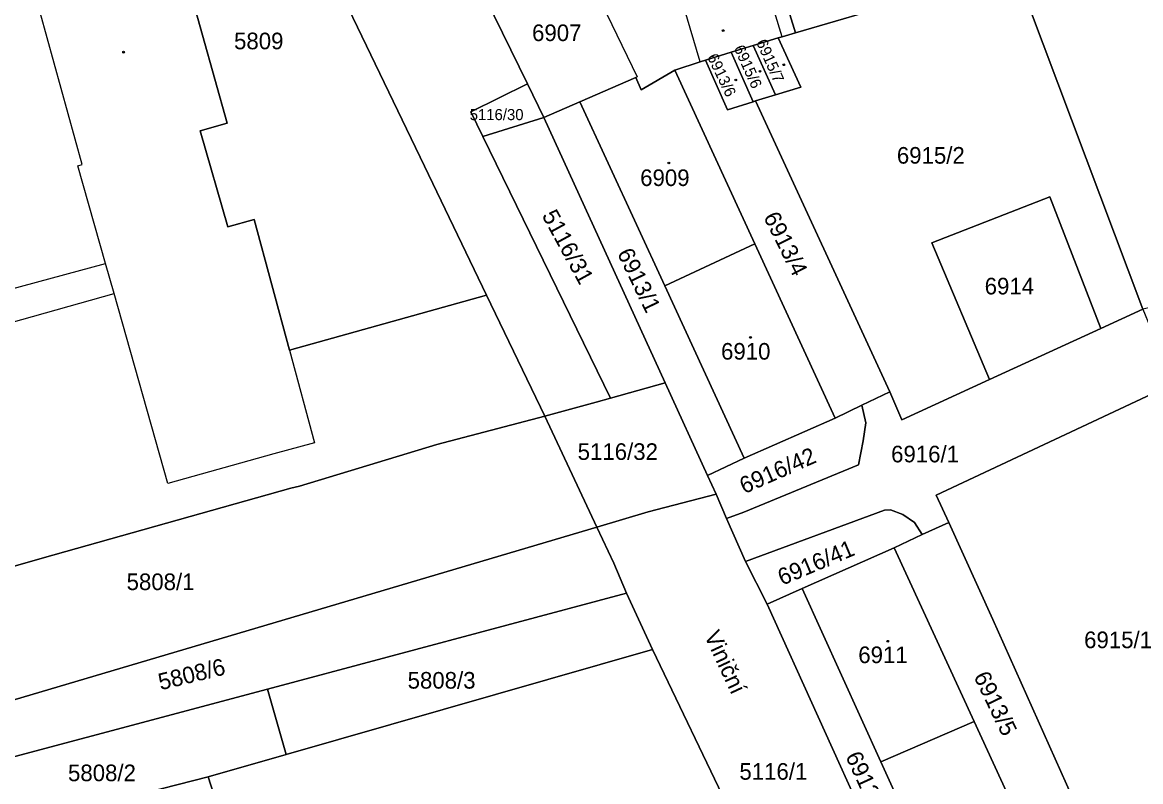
# Model space of a CAD drawing. Extents: x -596233 to -595156, y -1161235 to -1159375.
# Drawn here: x -595446.2 to -595331.7, y -1160317.2 to -1160239.5 of the extents above; entities that cross this region are included whole.
import ezdxf

# ---------------------------------------------------------------- set-up
doc = ezdxf.new("R2010")
doc.units = 0
for name, color, linetype in [('KN_CAR_KR', 7, 'Continuous'), ('KN_KULTURY', 7, 'Continuous'), ('KN_PARC_CIS_POZ', 7, 'Continuous'), ('KN_PARC_CIS_STAV', 7, 'Continuous'), ('KN_PARC_PLOCHA', 7, 'Continuous'), ('KN_ULICE', 7, 'Continuous'), ('parcely_l', 7, 'Continuous')]:
    doc.layers.add(name, color=color, linetype=linetype)

msp = doc.modelspace()

# ---------------------------------------------------------------- linework, layer by layer
at = {"layer": 'KN_CAR_KR'}
for points in [[(-595388.97, -1160233.24), (-595383.27, -1160245.06)], [(-595440.1, -1160254.01), (-595445.11, -1160235.83)], [(-595376.82, -1160243.51), (-595378.49, -1160237.9)], [(-595368.44, -1160240.94), (-595369.2, -1160238.4)], [(-595383.4, -1160245.12), (-595383.27, -1160245.06)], [(-595440.53, -1160254.15), (-595440.1, -1160254.01)], [(-595437.7, -1160264.15), (-595440.53, -1160254.15)], [(-595456.04, -1160269.1), (-595437.7, -1160264.15)], [(-595436.83, -1160267.21), (-595437.7, -1160264.15)], [(-595449.84, -1160270.85), (-595436.83, -1160267.21)], [(-595431.33, -1160286.67), (-595436.83, -1160267.21)], [(-595418.88, -1160273.02), (-595416.31, -1160282.49)], [(-595416.31, -1160282.49), (-595420.46, -1160283.62)], [(-595420.46, -1160283.62), (-595431.33, -1160286.67)]]:
    msp.add_lwpolyline(points, dxfattribs=at)
at = {"layer": 'KN_KULTURY'}
for centre, radius in [((-595374.47, -1160240.32), 0.09), ((-595374.47, -1160240.32), 0.0398), ((-595435.86, -1160242.52), 0.09), ((-595435.86, -1160242.52), 0.0398), ((-595368.27, -1160243.81), 0.09), ((-595368.27, -1160243.81), 0.0398), ((-595370.7, -1160244.48), 0.09), ((-595370.7, -1160244.48), 0.0398), ((-595373.18, -1160245.37), 0.09), ((-595373.18, -1160245.37), 0.0398), ((-595380.03, -1160253.86), 0.09), ((-595380.03, -1160253.86), 0.0398), ((-595371.67, -1160271.71), 0.09), ((-595371.67, -1160271.71), 0.0398), ((-595357.62, -1160302.79), 0.09), ((-595357.62, -1160302.79), 0.0398)]:
    msp.add_circle(centre, radius, dxfattribs=at)
at = {"layer": 'KN_PARC_PLOCHA'}
for points in [[(-595398.7, -1160267.38), (-595418.88, -1160273.02), (-595422.5, -1160259.64), (-595425.17, -1160260.38), (-595428.01, -1160250.58), (-595425.26, -1160249.8), (-595430.29, -1160231.74), (-595433.03, -1160232.53), (-595435.85, -1160222.85), (-595433.04, -1160222.09), (-595436.61, -1160209.16), (-595439.38, -1160209.91), (-595442.07, -1160199.91), (-595435.33, -1160198.09), (-595434.08, -1160197.86), (-595432.99, -1160198.05), (-595432.04, -1160198.72), (-595431.37, -1160199.77), (-595422.04, -1160219.01), (-595412.84, -1160238.07), (-595405.06, -1160254.19)], [(-595334.61, -1160222.57), (-595332.27, -1160230.31), (-595344.6, -1160233.98), (-595367.06, -1160240.54), (-595370.84, -1160228.26), (-595335.94, -1160218.17)], [(-595310.95, -1160232.03), (-595318.25, -1160233.97), (-595312.02, -1160256.73), (-595299.76, -1160253.32), (-595300.24, -1160251.48), (-595292.61, -1160249.63), (-595292.45, -1160250.11), (-595286.76, -1160248.58), (-595286.22, -1160250.23), (-595282.93, -1160260.48), (-595317.63, -1160269.79), (-595319.7, -1160268.91), (-595322.11, -1160268.12), (-595324.92, -1160267.87), (-595328.42, -1160268.12), (-595331.51, -1160268.83), (-595344.6, -1160233.98), (-595332.27, -1160230.31), (-595312.95, -1160224.55)], [(-595367.06, -1160240.54), (-595368.44, -1160240.94), (-595368.84, -1160241.06), (-595371.39, -1160241.84), (-595373.66, -1160242.53), (-595376.28, -1160243.33), (-595376.82, -1160243.51), (-595379.43, -1160244.37), (-595382.85, -1160246.38), (-595383.4, -1160245.12), (-595389.13, -1160247.6), (-595392.83, -1160249.2), (-595394.49, -1160245.78), (-595398.77, -1160237.04), (-595398.82, -1160237.07), (-595398.85, -1160237), (-595398.75, -1160236.95), (-595389.37, -1160232.41), (-595388.97, -1160233.24), (-595385.08, -1160231.45), (-595383.69, -1160231.14), (-595375.98, -1160229.41), (-595374.86, -1160229.16), (-595370.84, -1160228.26)], [(-595331.51, -1160268.83), (-595335.81, -1160270.8), (-595341.03, -1160257.34), (-595353.11, -1160262.03), (-595347.22, -1160276.03), (-595356.17, -1160280.13), (-595357.41, -1160277.29), (-595371.15, -1160247.51), (-595369.11, -1160246.88), (-595366.53, -1160246.09), (-595368.84, -1160241.06), (-595368.44, -1160240.94), (-595367.06, -1160240.54), (-595344.6, -1160233.98)], [(-595369.11, -1160246.88), (-595371.39, -1160241.84), (-595368.84, -1160241.06), (-595366.53, -1160246.09)], [(-595371.39, -1160247.59), (-595374.02, -1160248.41), (-595376.28, -1160243.33), (-595373.66, -1160242.53)], [(-595369.11, -1160246.88), (-595371.15, -1160247.51), (-595371.39, -1160247.59), (-595373.66, -1160242.53), (-595371.39, -1160241.84)], [(-595371.39, -1160247.59), (-595371.15, -1160247.51), (-595357.41, -1160277.29), (-595360.29, -1160278.65), (-595363, -1160279.97), (-595371.23, -1160262.15), (-595379.43, -1160244.37), (-595376.82, -1160243.51), (-595376.28, -1160243.33), (-595374.02, -1160248.41)], [(-595371.23, -1160262.15), (-595380.45, -1160266.42), (-595389.13, -1160247.6), (-595383.4, -1160245.12), (-595382.85, -1160246.38), (-595379.43, -1160244.37)], [(-595392.83, -1160249.2), (-595399.09, -1160251.15), (-595400.32, -1160248.64), (-595394.49, -1160245.78)], [(-595380.45, -1160266.42), (-595372.31, -1160284.06), (-595376.07, -1160285.85), (-595380.41, -1160276.37), (-595392.83, -1160249.2), (-595389.13, -1160247.6)], [(-595380.41, -1160276.37), (-595386.02, -1160277.92), (-595399.09, -1160251.15), (-595392.83, -1160249.2)], [(-595335.81, -1160270.8), (-595347.22, -1160276.03), (-595353.11, -1160262.03), (-595341.03, -1160257.34)], [(-595363, -1160279.97), (-595372.31, -1160284.06), (-595380.45, -1160266.42), (-595371.23, -1160262.15)], [(-595328.36, -1160276.46), (-595352.68, -1160287.85), (-595351.35, -1160290.65), (-595354.1, -1160291.86), (-595354.88, -1160290.65), (-595356.07, -1160289.82), (-595357.34, -1160289.36), (-595357.96, -1160289.39), (-595372.19, -1160294.62), (-595374.13, -1160290.23), (-595372.36, -1160289.59), (-595360.6, -1160284.76), (-595360.15, -1160282.29), (-595359.88, -1160280.46), (-595360.29, -1160278.65), (-595357.41, -1160277.29), (-595356.17, -1160280.13), (-595347.22, -1160276.03), (-595335.81, -1160270.8), (-595331.51, -1160268.83)], [(-595376.07, -1160285.85), (-595375.19, -1160287.75), (-595382.15, -1160289.56), (-595387.41, -1160291.12), (-595392.74, -1160279.76), (-595387.49, -1160278.33), (-595386.02, -1160277.92), (-595380.41, -1160276.37)], [(-595326.08, -1160281.97), (-595323.99, -1160287.92), (-595322, -1160293.27), (-595321.7, -1160294.07), (-595312.63, -1160321.74), (-595311.75, -1160321.89), (-595318.88, -1160323.75), (-595323.72, -1160325.02), (-595326.04, -1160325.63), (-595329.91, -1160326.74), (-595332.08, -1160321.19), (-595334.71, -1160321.94), (-595337.01, -1160322.6), (-595346.85, -1160300.58), (-595351.35, -1160290.65), (-595352.68, -1160287.85), (-595328.36, -1160276.46)], [(-595374.13, -1160290.23), (-595375.19, -1160287.75), (-595376.07, -1160285.85), (-595372.31, -1160284.06), (-595363, -1160279.97), (-595360.29, -1160278.65), (-595359.88, -1160280.46), (-595360.15, -1160282.29), (-595360.6, -1160284.76), (-595372.36, -1160289.59)], [(-595387.41, -1160291.12), (-595463.57, -1160313.65), (-595469.89, -1160308.92), (-595477.32, -1160303.48), (-595462.6, -1160299.54), (-595444.2, -1160294.28), (-595418.72, -1160287.13), (-595417.83, -1160286.91), (-595403.8, -1160282.68), (-595392.74, -1160279.76)], [(-595374.13, -1160290.23), (-595372.19, -1160294.62), (-595369.98, -1160298.99), (-595354.29, -1160333.57), (-595362.21, -1160335.79), (-595365.79, -1160336.79), (-595381.69, -1160303.64), (-595384.36, -1160297.87), (-595385.68, -1160294.81), (-595387.41, -1160291.12), (-595382.15, -1160289.56), (-595375.19, -1160287.75)], [(-595354.1, -1160291.86), (-595356.98, -1160293.23), (-595366.37, -1160297.39), (-595369.98, -1160298.99), (-595372.19, -1160294.62), (-595357.96, -1160289.39), (-595357.34, -1160289.36), (-595356.07, -1160289.82), (-595354.88, -1160290.65)], [(-595337.01, -1160322.6), (-595339.63, -1160323.35), (-595337.35, -1160328.93), (-595338.7, -1160329.24), (-595339.18, -1160328.19), (-595340.58, -1160328.81), (-595348.79, -1160310.99), (-595356.98, -1160293.23), (-595354.1, -1160291.86), (-595351.35, -1160290.65), (-595346.85, -1160300.58)], [(-595384.36, -1160297.87), (-595421.13, -1160307.68), (-595458.28, -1160317.6), (-595463.57, -1160313.65), (-595387.41, -1160291.12), (-595385.68, -1160294.81)], [(-595348.79, -1160310.99), (-595358.32, -1160315.13), (-595366.37, -1160297.39), (-595356.98, -1160293.23)], [(-595358.32, -1160315.13), (-595350.18, -1160333.07), (-595353.8, -1160334.66), (-595354.29, -1160333.57), (-595369.98, -1160298.99), (-595366.37, -1160297.39)], [(-595381.69, -1160303.64), (-595419.2, -1160314.39), (-595421.13, -1160307.68), (-595384.36, -1160297.87)], [(-595365.79, -1160336.79), (-595363.7, -1160341.15), (-595409.44, -1160353.77), (-595418.2, -1160347.25), (-595426.62, -1160318.48), (-595427.2, -1160316.68), (-595419.2, -1160314.39), (-595381.69, -1160303.64)], [(-595419.2, -1160314.39), (-595427.2, -1160316.68), (-595436.7, -1160319.09), (-595448.93, -1160322.19), (-595452.03, -1160322.28), (-595458.28, -1160317.6), (-595421.13, -1160307.68)], [(-595340.58, -1160328.81), (-595350.18, -1160333.07), (-595358.32, -1160315.13), (-595348.79, -1160310.99)], [(-595418.2, -1160347.25), (-595431.66, -1160337.39), (-595431.97, -1160336.89), (-595448.64, -1160325.02), (-595448.93, -1160322.19), (-595436.7, -1160319.09), (-595427.2, -1160316.68), (-595426.62, -1160318.48)]]:
    msp.add_lwpolyline(points, close=True, dxfattribs=at)
for points in [[(-595430.29, -1160231.74), (-595425.26, -1160249.8), (-595428.01, -1160250.58), (-595425.17, -1160260.38), (-595422.5, -1160259.64), (-595418.88, -1160273.02), (-595398.7, -1160267.38), (-595392.74, -1160279.76), (-595403.8, -1160282.68), (-595417.83, -1160286.91), (-595418.72, -1160287.13), (-595444.2, -1160294.28), (-595462.6, -1160299.54)], [(-595398.77, -1160237.04), (-595394.49, -1160245.78), (-595400.32, -1160248.64), (-595399.09, -1160251.15), (-595386.02, -1160277.92), (-595387.49, -1160278.33), (-595392.74, -1160279.76), (-595398.7, -1160267.38), (-595405.06, -1160254.19), (-595412.84, -1160238.07)]]:
    msp.add_lwpolyline(points, dxfattribs=at)
at = {"layer": 'parcely_l'}
for points in [[(-595398.7, -1160267.38), (-595405.06, -1160254.19), (-595412.84, -1160238.07), (-595422.04, -1160219.01), (-595431.37, -1160199.77), (-595432.04, -1160198.72), (-595432.99, -1160198.05), (-595434.08, -1160197.86), (-595435.33, -1160198.09)], [(-595442.07, -1160199.91), (-595439.38, -1160209.91), (-595436.61, -1160209.16), (-595433.04, -1160222.09), (-595435.85, -1160222.85), (-595433.03, -1160232.53), (-595430.29, -1160231.74), (-595425.26, -1160249.8), (-595428.01, -1160250.58), (-595425.17, -1160260.38), (-595422.5, -1160259.64), (-595418.88, -1160273.02), (-595398.7, -1160267.38)], [(-595370.84, -1160228.26), (-595367.06, -1160240.54)], [(-595344.6, -1160233.98), (-595367.06, -1160240.54)], [(-595331.51, -1160268.83), (-595344.6, -1160233.98)], [(-595394.49, -1160245.78), (-595398.77, -1160237.04), (-595398.82, -1160237.07), (-595398.85, -1160237)], [(-595368.84, -1160241.06), (-595371.39, -1160241.84)], [(-595368.84, -1160241.06), (-595366.53, -1160246.09), (-595369.11, -1160246.88)], [(-595367.06, -1160240.54), (-595368.44, -1160240.94), (-595368.84, -1160241.06)], [(-595373.66, -1160242.53), (-595376.28, -1160243.33)], [(-595371.39, -1160241.84), (-595373.66, -1160242.53)], [(-595373.66, -1160242.53), (-595371.39, -1160247.59)], [(-595369.11, -1160246.88), (-595371.39, -1160241.84)], [(-595376.28, -1160243.33), (-595376.82, -1160243.51), (-595379.43, -1160244.37)], [(-595371.39, -1160247.59), (-595374.02, -1160248.41), (-595376.28, -1160243.33)], [(-595379.43, -1160244.37), (-595382.85, -1160246.38), (-595383.4, -1160245.12), (-595389.13, -1160247.6)], [(-595379.43, -1160244.37), (-595371.23, -1160262.15)], [(-595399.09, -1160251.15), (-595400.32, -1160248.64), (-595394.49, -1160245.78)], [(-595394.49, -1160245.78), (-595392.83, -1160249.2)], [(-595369.11, -1160246.88), (-595371.15, -1160247.51)], [(-595389.13, -1160247.6), (-595392.83, -1160249.2)], [(-595380.45, -1160266.42), (-595389.13, -1160247.6)], [(-595371.15, -1160247.51), (-595371.39, -1160247.59)], [(-595357.41, -1160277.29), (-595371.15, -1160247.51)], [(-595392.83, -1160249.2), (-595399.09, -1160251.15)], [(-595392.83, -1160249.2), (-595380.41, -1160276.37)], [(-595386.02, -1160277.92), (-595399.09, -1160251.15)], [(-595347.22, -1160276.03), (-595353.11, -1160262.03), (-595341.03, -1160257.34), (-595335.81, -1160270.8)], [(-595380.45, -1160266.42), (-595371.23, -1160262.15)], [(-595371.23, -1160262.15), (-595363, -1160279.97)], [(-595372.31, -1160284.06), (-595380.45, -1160266.42)], [(-595392.74, -1160279.76), (-595398.7, -1160267.38)], [(-595331.51, -1160268.83), (-595335.81, -1160270.8)], [(-595335.81, -1160270.8), (-595347.22, -1160276.03)], [(-595380.41, -1160276.37), (-595386.02, -1160277.92)], [(-595380.41, -1160276.37), (-595376.07, -1160285.85)], [(-595347.22, -1160276.03), (-595356.17, -1160280.13), (-595357.41, -1160277.29)], [(-595351.35, -1160290.65), (-595352.68, -1160287.85), (-595328.36, -1160276.46)], [(-595386.02, -1160277.92), (-595387.49, -1160278.33), (-595392.74, -1160279.76)], [(-595357.41, -1160277.29), (-595360.29, -1160278.65)], [(-595360.29, -1160278.65), (-595359.88, -1160280.46), (-595360.15, -1160282.29), (-595360.6, -1160284.76), (-595372.36, -1160289.59), (-595374.13, -1160290.23)], [(-595363, -1160279.97), (-595360.29, -1160278.65)], [(-595392.74, -1160279.76), (-595403.8, -1160282.68), (-595417.83, -1160286.91), (-595418.72, -1160287.13), (-595444.2, -1160294.28), (-595462.6, -1160299.54), (-595477.32, -1160303.48)], [(-595387.41, -1160291.12), (-595392.74, -1160279.76)], [(-595363, -1160279.97), (-595372.31, -1160284.06)], [(-595376.07, -1160285.85), (-595372.31, -1160284.06)], [(-595375.19, -1160287.75), (-595376.07, -1160285.85)], [(-595387.41, -1160291.12), (-595382.15, -1160289.56), (-595375.19, -1160287.75)], [(-595375.19, -1160287.75), (-595374.13, -1160290.23)], [(-595372.19, -1160294.62), (-595357.96, -1160289.39), (-595357.34, -1160289.36), (-595356.07, -1160289.82), (-595354.88, -1160290.65), (-595354.1, -1160291.86)], [(-595374.13, -1160290.23), (-595372.19, -1160294.62)], [(-595354.1, -1160291.86), (-595351.35, -1160290.65)], [(-595337.01, -1160322.6), (-595346.85, -1160300.58), (-595351.35, -1160290.65)], [(-595463.57, -1160313.65), (-595387.41, -1160291.12)], [(-595387.41, -1160291.12), (-595385.68, -1160294.81), (-595384.36, -1160297.87)], [(-595354.1, -1160291.86), (-595356.98, -1160293.23)], [(-595366.37, -1160297.39), (-595356.98, -1160293.23)], [(-595356.98, -1160293.23), (-595348.79, -1160310.99)], [(-595369.98, -1160298.99), (-595372.19, -1160294.62)], [(-595366.37, -1160297.39), (-595369.98, -1160298.99)], [(-595358.32, -1160315.13), (-595366.37, -1160297.39)], [(-595384.36, -1160297.87), (-595421.13, -1160307.68)], [(-595381.69, -1160303.64), (-595384.36, -1160297.87)], [(-595369.98, -1160298.99), (-595354.29, -1160333.57)], [(-595419.2, -1160314.39), (-595381.69, -1160303.64)], [(-595381.69, -1160303.64), (-595365.79, -1160336.79)], [(-595421.13, -1160307.68), (-595458.28, -1160317.6)], [(-595421.13, -1160307.68), (-595419.2, -1160314.39)], [(-595348.79, -1160310.99), (-595358.32, -1160315.13)], [(-595340.58, -1160328.81), (-595348.79, -1160310.99)], [(-595419.2, -1160314.39), (-595427.2, -1160316.68)], [(-595358.32, -1160315.13), (-595350.18, -1160333.07)], [(-595427.2, -1160316.68), (-595436.7, -1160319.09), (-595448.93, -1160322.19)], [(-595418.2, -1160347.25), (-595426.62, -1160318.48), (-595427.2, -1160316.68)]]:
    msp.add_lwpolyline(points, dxfattribs=at)

# ---------------------------------------------------------------- texts
at = {"layer": 'KN_PARC_CIS_POZ'}
for s, height, p in [('5809', 1.7, (-595424.5466, -1160242.23)), ('5116/30', 1.14, (-595400.42, -1160249.48)), ('6915/2', 1.7, (-595356.6866, -1160253.93)), ('6914', 1.7, (-595347.6966, -1160267.31)), ('5116/32', 1.7, (-595389.3666, -1160284.24)), ('6916/1', 1.7, (-595357.2766, -1160284.49)), ('5808/1', 1.7, (-595435.5466, -1160297.56)), ('6915/1', 1.7, (-595337.5166, -1160303.5)), ('5808/3', 1.7, (-595406.7766, -1160307.64)), ('5808/2', 1.7, (-595441.5466, -1160317.11)), ('5116/1', 1.7, (-595372.8066, -1160316.96))]:
    msp.add_text(s, height=height, dxfattribs=at).set_placement(p)
for s, rotation, p in [('5116/31', 298.676552, (-595393.0792, -1160259.2284)), ('6913/4', 296.613284, (-595370.3877, -1160259.3837)), ('6913/1', 295.83652, (-595385.3591, -1160263.0848)), ('6916/42', 23.7337, (-595372.3174, -1160287.7507)), ('6916/41', 22.794231, (-595368.4341, -1160297.1154)), ('5808/6', 13.717449, (-595432.0692, -1160307.8122)), ('6913/5', 295.776235, (-595348.8645, -1160306.3826)), ('6913/2', 294.580075, (-595361.9835, -1160314.5499))]:
    msp.add_text(s, height=1.7, rotation=rotation, dxfattribs=at).set_placement(p)
at = {"layer": 'KN_PARC_CIS_STAV'}
for s, p in [('6907', (-595394.0366, -1160241.39)), ('6909', (-595382.9666, -1160256.22)), ('6910', (-595374.6866, -1160273.98)), ('6911', (-595360.6366, -1160305.03))]:
    msp.add_text(s, height=1.7, dxfattribs=at).set_placement(p)
for s, rotation, p in [('6915/7', 293.712587, (-595371.1089, -1160241.5027)), ('6913/6', 295.48483, (-595376.1298, -1160243.0043)), ('6915/6', 294.058427, (-595373.3968, -1160242.1006))]:
    msp.add_text(s, height=1.14, rotation=rotation, dxfattribs=at).set_placement(p)
at = {"layer": 'KN_ULICE'}
msp.add_text('Viniční', height=1.7, rotation=294.925793, dxfattribs=at).set_placement((-595376.4482, -1160302.1912))

doc.saveas('drawing.dxf')
